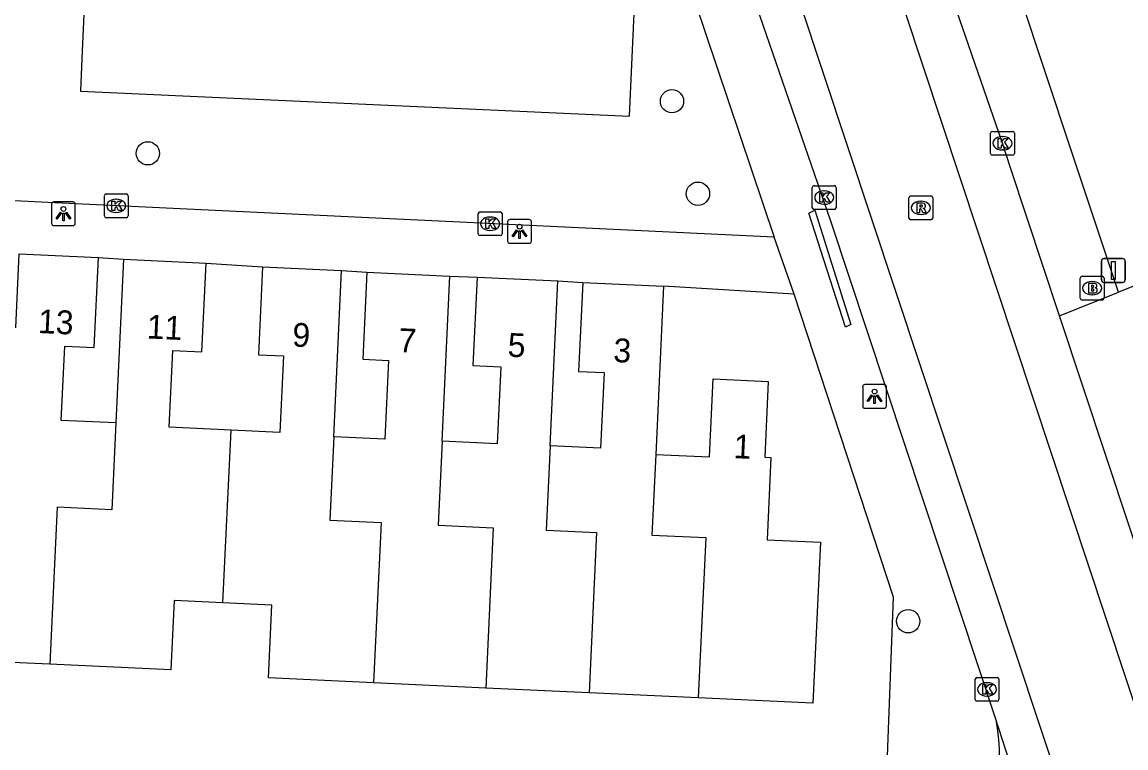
# Model space of a CAD drawing. Extents: x 162990 to 165007, y 383433 to 384336.
# Drawn here: x 164780.7 to 164827.09, y 383927.64 to 383958.13 of the extents above; entities that cross this region are included whole.
import ezdxf

# ---------------------------------------------------------------- set-up
doc = ezdxf.new("R2010")
doc.units = 0
for name, color, linetype in [('IMGEO_Boom', 7, 'Continuous'), ('IMGEO_Brandkraan', 7, 'Continuous'), ('IMGEO_Kolk', 7, 'Continuous'), ('IMGEO_Lichtpunt', 7, 'Continuous'), ('IMGEO_Muur', 7, 'Continuous'), ('IMGEO_Pand', 7, 'Continuous'), ('IMGEO_Pand_nummerreeks', 7, 'Continuous'), ('IMGEO_Parkeervlak_open', 7, 'Continuous'), ('IMGEO_Rijbaan_lokaal_gesloten', 7, 'Continuous'), ('IMGEO_Rijbaan_lokaal_open', 7, 'Continuous'), ('IMGEO_Rioolput', 7, 'Continuous'), ('IMGEO_Verkeersbordpaal', 7, 'Continuous'), ('IMGEO_Voetpad_open', 7, 'Continuous')]:
    doc.layers.add(name, color=color, linetype=linetype)

msp = doc.modelspace()

# ---------------------------------------------------------------- linework, layer by layer
at = {"layer": 'IMGEO_Boom'}
for centre in [(164808.009, 383954.804), (164785.981, 383952.616), (164809.101, 383950.92), (164817.935, 383932.961)]:
    msp.add_circle(centre, 0.489, dxfattribs=at)
at = {"layer": 'IMGEO_Brandkraan'}
for p, q in [((164825.242, 383947.452), (164826.094, 383947.452)), ((164825.167, 383946.526), (164825.167, 383947.378)), ((164825.655, 383947.232), (164825.68, 383947.232)), ((164826.168, 383947.378), (164826.168, 383946.526)), ((164825.678, 383946.672), (164825.653, 383946.672)), ((164826.094, 383946.452), (164825.242, 383946.452))]:
    msp.add_line(p, q, dxfattribs=at)
for points in [[(164825.242, 383947.452), (164826.094, 383947.452)], [(164825.167, 383946.526), (164825.167, 383947.378)], [(164825.515, 383947.152), (164825.515, 383946.752), (164825.728, 383946.752)], [(164825.746, 383947.152), (164825.515, 383947.152)], [(164825.694, 383947.071), (164825.64, 383947.071), (164825.64, 383946.995)], [(164825.64, 383946.995), (164825.693, 383946.995)], [(164826.168, 383947.378), (164826.168, 383946.526)], [(164825.702, 383946.919), (164825.64, 383946.919), (164825.64, 383946.838)], [(164825.64, 383946.838), (164825.702, 383946.838)], [(164826.094, 383946.452), (164825.242, 383946.452)]]:
    msp.add_lwpolyline(points, dxfattribs=at)
for centre, radius, start, end in [((164825.244, 383947.376), 0.0765, 91.552, 178.448), ((164825.244, 383947.376), 0.0765, 91.552, 178.448), ((164826.092, 383947.376), 0.0765, 1.552, 88.448), ((164826.092, 383947.376), 0.0765, 1.552, 88.448), ((164825.695, 383947.033), 0.0379, 267.8285, 90.9355), ((164825.75, 383947.007), 0.145, 59.4692, 91.5367), ((164825.775, 383947.054), 0.0922, 285.5137, 58.1501), ((164825.244, 383946.528), 0.0765, 181.552, 268.448), ((164825.244, 383946.528), 0.0765, 181.552, 268.448), ((164825.703, 383946.878), 0.0404, 269.8759, 90.5077), ((164825.734, 383947.003), 0.251, 268.6676, 293.5347), ((164825.78, 383946.862), 0.105, 301.3115, 78.989), ((164826.092, 383946.528), 0.0765, 271.552, 358.448), ((164826.092, 383946.528), 0.0765, 271.552, 358.448)]:
    msp.add_arc(centre, radius, start, end, dxfattribs=at)
for centre, major_axis, ratio, start_param, end_param in [((164825.654, 383946.952), (-0.387, 0.002), 0.722429, 4.712389, 7.853982), ((164825.679, 383946.952), (-0.39, 0.002), 0.717154, 1.570796, 4.712389)]:
    msp.add_ellipse(centre, major_axis=major_axis, ratio=ratio, start_param=start_param, end_param=end_param, dxfattribs=at)
at = {"layer": 'IMGEO_Kolk'}
for p, q in [((164821.473, 383953.538), (164822.325, 383953.538)), ((164821.398, 383952.612), (164821.398, 383953.464)), ((164821.886, 383953.318), (164821.911, 383953.318)), ((164822.399, 383953.464), (164822.399, 383952.612)), ((164821.909, 383952.758), (164821.884, 383952.758)), ((164822.325, 383952.538), (164821.473, 383952.538)), ((164813.906, 383950.332), (164813.906, 383951.184)), ((164813.981, 383951.258), (164814.833, 383951.258)), ((164814.907, 383951.184), (164814.907, 383950.332)), ((164784.154, 383949.986), (164784.154, 383950.838)), ((164784.229, 383950.912), (164785.081, 383950.912)), ((164785.155, 383950.838), (164785.155, 383949.986)), ((164814.394, 383951.038), (164814.419, 383951.038)), ((164784.642, 383950.692), (164784.667, 383950.692)), ((164814.833, 383950.258), (164813.981, 383950.258)), ((164814.417, 383950.478), (164814.392, 383950.478)), ((164785.081, 383949.912), (164784.229, 383949.912)), ((164784.665, 383950.132), (164784.64, 383950.132)), ((164799.868, 383949.233), (164799.868, 383950.085)), ((164799.943, 383950.159), (164800.795, 383950.159)), ((164800.356, 383949.939), (164800.381, 383949.939)), ((164800.869, 383950.085), (164800.869, 383949.233)), ((164800.379, 383949.379), (164800.354, 383949.379)), ((164800.795, 383949.159), (164799.943, 383949.159)), ((164820.749, 383929.673), (164820.749, 383930.525)), ((164820.824, 383930.599), (164821.676, 383930.599)), ((164821.237, 383930.379), (164821.262, 383930.379)), ((164821.75, 383930.525), (164821.75, 383929.673)), ((164821.676, 383929.599), (164820.824, 383929.599)), ((164821.26, 383929.819), (164821.235, 383929.819))]:
    msp.add_line(p, q, dxfattribs=at)
for points in [[(164821.473, 383953.538), (164822.325, 383953.538)], [(164821.398, 383952.612), (164821.398, 383953.464)], [(164821.719, 383953.238), (164821.842, 383953.238), (164821.842, 383953.087), (164821.972, 383953.238), (164822.136, 383953.238), (164821.99, 383953.087), (164822.143, 383952.838), (164821.991, 383952.838), (164821.906, 383953.002), (164821.842, 383952.935), (164821.842, 383952.838), (164821.719, 383952.838), (164821.719, 383953.238)], [(164822.399, 383953.464), (164822.399, 383952.612)], [(164822.325, 383952.538), (164821.473, 383952.538)], [(164813.906, 383950.332), (164813.906, 383951.184)], [(164813.981, 383951.258), (164814.833, 383951.258)], [(164814.907, 383951.184), (164814.907, 383950.332)], [(164784.154, 383949.986), (164784.154, 383950.838)], [(164784.229, 383950.912), (164785.081, 383950.912)], [(164785.155, 383950.838), (164785.155, 383949.986)], [(164814.227, 383950.958), (164814.35, 383950.958), (164814.35, 383950.807), (164814.48, 383950.958), (164814.644, 383950.958), (164814.498, 383950.807), (164814.651, 383950.558), (164814.499, 383950.558), (164814.414, 383950.722), (164814.35, 383950.655), (164814.35, 383950.558), (164814.227, 383950.558), (164814.227, 383950.958)], [(164784.475, 383950.612), (164784.598, 383950.612), (164784.598, 383950.461), (164784.728, 383950.612), (164784.892, 383950.612), (164784.746, 383950.461), (164784.899, 383950.212), (164784.747, 383950.212), (164784.662, 383950.376), (164784.598, 383950.309), (164784.598, 383950.212), (164784.475, 383950.212), (164784.475, 383950.612)], [(164814.833, 383950.258), (164813.981, 383950.258)], [(164785.081, 383949.912), (164784.229, 383949.912)], [(164799.868, 383949.233), (164799.868, 383950.085)], [(164799.943, 383950.159), (164800.795, 383950.159)], [(164800.189, 383949.859), (164800.312, 383949.859), (164800.312, 383949.708), (164800.442, 383949.859), (164800.606, 383949.859), (164800.46, 383949.708), (164800.613, 383949.459), (164800.461, 383949.459), (164800.376, 383949.623), (164800.312, 383949.556), (164800.312, 383949.459), (164800.189, 383949.459), (164800.189, 383949.859)], [(164800.869, 383950.085), (164800.869, 383949.233)], [(164800.795, 383949.159), (164799.943, 383949.159)], [(164820.749, 383929.673), (164820.749, 383930.525)], [(164820.824, 383930.599), (164821.676, 383930.599)], [(164821.07, 383930.299), (164821.193, 383930.299), (164821.193, 383930.148), (164821.323, 383930.299), (164821.487, 383930.299), (164821.341, 383930.148), (164821.494, 383929.899), (164821.342, 383929.899), (164821.257, 383930.063), (164821.193, 383929.996), (164821.193, 383929.899), (164821.07, 383929.899), (164821.07, 383930.299)], [(164821.75, 383930.525), (164821.75, 383929.673)], [(164821.676, 383929.599), (164820.824, 383929.599)]]:
    msp.add_lwpolyline(points, dxfattribs=at)
for centre, start, end in [((164821.475, 383953.462), 91.552, 178.448), ((164821.475, 383953.462), 91.552, 178.448), ((164822.323, 383953.462), 1.552, 88.448), ((164822.323, 383953.462), 1.552, 88.448), ((164821.475, 383952.614), 181.552, 268.448), ((164821.475, 383952.614), 181.552, 268.448), ((164822.323, 383952.614), 271.552, 358.448), ((164822.323, 383952.614), 271.552, 358.448), ((164813.983, 383951.182), 91.552, 178.448), ((164813.983, 383951.182), 91.552, 178.448), ((164814.831, 383951.182), 1.552, 88.448), ((164814.831, 383951.182), 1.552, 88.448), ((164784.231, 383950.836), 91.552, 178.448), ((164784.231, 383950.836), 91.552, 178.448), ((164785.079, 383950.836), 1.552, 88.448), ((164785.079, 383950.836), 1.552, 88.448), ((164813.983, 383950.334), 181.552, 268.448), ((164813.983, 383950.334), 181.552, 268.448), ((164814.831, 383950.334), 271.552, 358.448), ((164814.831, 383950.334), 271.552, 358.448), ((164784.231, 383949.988), 181.552, 268.448), ((164784.231, 383949.988), 181.552, 268.448), ((164785.079, 383949.988), 271.552, 358.448), ((164785.079, 383949.988), 271.552, 358.448), ((164799.945, 383950.083), 91.552, 178.448), ((164799.945, 383950.083), 91.552, 178.448), ((164800.793, 383950.083), 1.552, 88.448), ((164800.793, 383950.083), 1.552, 88.448), ((164799.945, 383949.235), 181.552, 268.448), ((164799.945, 383949.235), 181.552, 268.448), ((164800.793, 383949.235), 271.552, 358.448), ((164800.793, 383949.235), 271.552, 358.448), ((164820.826, 383930.523), 91.552, 178.448), ((164820.826, 383930.523), 91.552, 178.448), ((164821.674, 383930.523), 1.552, 88.448), ((164821.674, 383930.523), 1.552, 88.448), ((164820.826, 383929.675), 181.552, 268.448), ((164820.826, 383929.675), 181.552, 268.448), ((164821.674, 383929.675), 271.552, 358.448), ((164821.674, 383929.675), 271.552, 358.448)]:
    msp.add_arc(centre, 0.0765, start, end, dxfattribs=at)
for centre, major_axis, ratio, start_param, end_param in [((164821.885, 383953.038), (-0.387, 0.002), 0.722429, 4.712389, 7.853982), ((164821.91, 383953.038), (-0.39, 0.002), 0.717154, 1.570796, 4.712389), ((164814.393, 383950.758), (-0.387, 0.002), 0.722429, 4.712389, 7.853982), ((164814.418, 383950.758), (-0.39, 0.002), 0.717154, 1.570796, 4.712389), ((164784.641, 383950.412), (-0.387, 0.002), 0.722429, 4.712389, 7.853982), ((164784.666, 383950.412), (-0.39, 0.002), 0.717154, 1.570796, 4.712389), ((164800.355, 383949.659), (-0.387, 0.002), 0.722429, 4.712389, 7.853982), ((164800.38, 383949.659), (-0.39, 0.002), 0.717154, 1.570796, 4.712389), ((164821.236, 383930.099), (-0.387, 0.002), 0.722429, 4.712389, 7.853982), ((164821.261, 383930.099), (-0.39, 0.002), 0.717154, 1.570796, 4.712389)]:
    msp.add_ellipse(centre, major_axis=major_axis, ratio=ratio, start_param=start_param, end_param=end_param, dxfattribs=at)
at = {"layer": 'IMGEO_Lichtpunt'}
for p, q in [((164781.936, 383950.481), (164781.936, 383949.674)), ((164781.936, 383950.481), (164781.936, 383949.674)), ((164782.838, 383950.576), (164782.03, 383950.576)), ((164782.838, 383950.576), (164782.03, 383950.576)), ((164782.932, 383949.674), (164782.932, 383950.481)), ((164782.932, 383949.674), (164782.932, 383950.481)), ((164802.005, 383949.833), (164801.197, 383949.833)), ((164802.005, 383949.833), (164801.197, 383949.833)), ((164782.03, 383949.58), (164782.838, 383949.58)), ((164782.03, 383949.58), (164782.838, 383949.58)), ((164801.103, 383949.738), (164801.103, 383948.931)), ((164801.103, 383949.738), (164801.103, 383948.931)), ((164802.099, 383948.931), (164802.099, 383949.738)), ((164802.099, 383948.931), (164802.099, 383949.738)), ((164801.197, 383948.837), (164802.005, 383948.837)), ((164801.197, 383948.837), (164802.005, 383948.837)), ((164816.023, 383942.812), (164816.023, 383942.005)), ((164816.023, 383942.812), (164816.023, 383942.005)), ((164816.925, 383942.907), (164816.117, 383942.907)), ((164816.925, 383942.907), (164816.117, 383942.907)), ((164817.019, 383942.005), (164817.019, 383942.812)), ((164817.019, 383942.005), (164817.019, 383942.812)), ((164816.117, 383941.911), (164816.925, 383941.911)), ((164816.117, 383941.911), (164816.925, 383941.911))]:
    msp.add_line(p, q, dxfattribs=at)
for points in [[(164782.31, 383950.145), (164782.349, 383950.117), (164782.161, 383949.855), (164782.123, 383949.882), (164782.31, 383950.145)], [(164782.412, 383950.097), (164782.459, 383950.097), (164782.459, 383949.775), (164782.412, 383949.775), (164782.412, 383950.097)], [(164782.522, 383950.117), (164782.56, 383950.144), (164782.747, 383949.882), (164782.708, 383949.854), (164782.522, 383950.117)], [(164801.477, 383949.402), (164801.516, 383949.374), (164801.328, 383949.112), (164801.29, 383949.139), (164801.477, 383949.402)], [(164801.579, 383949.354), (164801.626, 383949.354), (164801.626, 383949.032), (164801.579, 383949.032), (164801.579, 383949.354)], [(164801.689, 383949.374), (164801.727, 383949.401), (164801.914, 383949.139), (164801.875, 383949.111), (164801.689, 383949.374)], [(164816.397, 383942.476), (164816.436, 383942.448), (164816.248, 383942.186), (164816.21, 383942.213), (164816.397, 383942.476)], [(164816.499, 383942.428), (164816.546, 383942.428), (164816.546, 383942.106), (164816.499, 383942.106), (164816.499, 383942.428)], [(164816.609, 383942.448), (164816.647, 383942.475), (164816.834, 383942.213), (164816.795, 383942.185), (164816.609, 383942.448)]]:
    msp.add_lwpolyline(points, dxfattribs=at)
for centre in [(164782.435, 383950.279), (164801.602, 383949.536), (164816.522, 383942.61)]:
    msp.add_circle(centre, 0.0994, dxfattribs=at)
for centre, start, end in [((164782.03, 383950.481), 90, 180), ((164782.03, 383950.481), 90, 180), ((164782.838, 383950.481), 0, 90), ((164782.838, 383950.481), 0, 90), ((164801.197, 383949.738), 90, 180), ((164801.197, 383949.738), 90, 180), ((164802.005, 383949.738), 0, 90), ((164802.005, 383949.738), 0, 90), ((164782.03, 383949.674), 180, 270), ((164782.03, 383949.674), 180, 270), ((164782.838, 383949.674), 270, 0), ((164782.838, 383949.674), 270, 360), ((164801.197, 383948.931), 180, 270), ((164801.197, 383948.931), 180, 270), ((164802.005, 383948.931), 270, 0), ((164802.005, 383948.931), 270, 360), ((164816.117, 383942.812), 90, 180), ((164816.117, 383942.812), 90, 180), ((164816.925, 383942.812), 0, 90), ((164816.925, 383942.812), 0, 90), ((164816.117, 383942.005), 180, 270), ((164816.117, 383942.005), 180, 270), ((164816.925, 383942.005), 270, 0), ((164816.925, 383942.005), 270, 360)]:
    msp.add_arc(centre, 0.0946, start, end, dxfattribs=at)
at = {"layer": 'IMGEO_Muur'}
msp.add_lwpolyline([(164814.007, 383950.228), (164815.528, 383945.425), (164815.297, 383945.318), (164813.764, 383950.109), (164814.007, 383950.228)], dxfattribs=at)
at = {"layer": 'IMGEO_Pand'}
for points in [[(164780.432, 383945.292), (164780.577, 383948.391), (164783.902, 383948.235)], [(164784.638, 383941.29), (164782.343, 383941.397), (164782.489, 383944.512), (164783.725, 383944.455), (164783.902, 383948.235)], [(164784.96, 383948.171), (164784.638, 383941.29)], [(164784.96, 383948.171), (164788.429, 383948.009)], [(164789.477, 383940.993), (164786.88, 383941.115), (164787.03, 383944.334), (164788.255, 383944.277), (164788.429, 383948.009)], [(164790.804, 383947.845), (164790.632, 383944.156), (164791.685, 383944.107), (164791.535, 383940.897), (164789.477, 383940.993)], [(164790.804, 383947.845), (164794.125, 383947.69)], [(164793.799, 383940.712), (164794.125, 383947.69)], [(164795.186, 383947.62), (164795.016, 383943.969), (164796.101, 383943.918), (164795.947, 383940.612), (164793.799, 383940.712)], [(164795.186, 383947.62), (164798.67, 383947.457)], [(164798.346, 383940.526), (164798.67, 383947.457)], [(164799.818, 383947.42), (164799.644, 383943.703), (164800.814, 383943.648), (164800.663, 383940.418), (164798.346, 383940.526)], [(164799.818, 383947.42), (164803.214, 383947.261)], [(164802.89, 383940.336), (164803.214, 383947.261)], [(164804.257, 383947.196), (164804.082, 383943.458), (164805.158, 383943.408), (164805.009, 383940.237), (164802.89, 383940.336)], [(164804.257, 383947.196), (164807.657, 383947.037)], [(164807.657, 383947.037), (164807.327, 383939.972)], [(164807.327, 383939.972), (164809.587, 383939.867), (164809.74, 383943.138), (164812.056, 383943.03), (164811.907, 383939.852), (164812.165, 383939.84), (164812.004, 383936.388), (164814.251, 383936.283), (164813.935, 383929.515), (164809.106, 383929.741)], [(164784.638, 383941.29), (164784.47, 383937.642), (164782.175, 383937.75), (164781.868, 383931.153)], [(164789.14, 383933.731), (164789.477, 383940.993)], [(164793.799, 383940.712), (164793.637, 383937.212), (164795.781, 383937.111), (164795.466, 383930.378)], [(164798.346, 383940.526), (164798.18, 383936.999), (164800.501, 383936.891), (164800.188, 383930.157)], [(164802.89, 383940.336), (164802.723, 383936.787), (164804.842, 383936.688), (164804.524, 383929.955)], [(164807.327, 383939.972), (164807.167, 383936.579), (164809.425, 383936.474), (164809.106, 383929.741)], [(164789.14, 383933.731), (164787.088, 383933.827), (164786.952, 383930.916), (164781.868, 383931.153)], [(164795.466, 383930.378), (164791.046, 383930.584), (164791.189, 383933.636), (164789.14, 383933.731)], [(164781.868, 383931.153), (164777.427, 383931.361)], [(164800.188, 383930.157), (164795.466, 383930.378)], [(164804.524, 383929.955), (164800.188, 383930.157)], [(164809.106, 383929.741), (164804.524, 383929.955)]]:
    msp.add_lwpolyline(points, dxfattribs=at)
at = {"layer": 'IMGEO_Parkeervlak_open'}
msp.add_lwpolyline([(164783.38, 383960.292), (164783.229, 383956.921), (164783.153, 383955.222), (164806.218, 383954.172), (164806.447, 383959.138)], dxfattribs=at)
at = {"layer": 'IMGEO_Rijbaan_lokaal_gesloten'}
for points in [[(164824.298, 383945.79), (164822.24, 383952.004), (164821.898, 383953.038), (164816.625, 383968.312), (164815.247, 383972.575), (164815.082, 383973.174)], [(164813.175, 383972.528), (164877.84, 383777.451)], [(164874.04, 383776.243), (164809.325, 383971.223)], [(164811.415, 383959.2), (164814.678, 383949.786), (164821.652, 383928.736)], [(164828.211, 383933.971), (164824.298, 383945.79)], [(164828.364, 383907.963), (164828.34, 383908.043), (164821.747, 383928.452), (164821.652, 383928.736)]]:
    msp.add_lwpolyline(points, dxfattribs=at)
at = {"layer": 'IMGEO_Rijbaan_lokaal_open'}
msp.add_arc((164812.184, 383927.202), 9.592, 298.0486, 9.2025, dxfattribs=at)
at = {"layer": 'IMGEO_Rioolput'}
for p, q in [((164817.966, 383949.899), (164817.966, 383950.751)), ((164818.041, 383950.825), (164818.893, 383950.825)), ((164818.967, 383950.751), (164818.967, 383949.899)), ((164818.454, 383950.605), (164818.479, 383950.605)), ((164818.893, 383949.825), (164818.041, 383949.825)), ((164818.477, 383950.045), (164818.452, 383950.045))]:
    msp.add_line(p, q, dxfattribs=at)
for points in [[(164817.966, 383949.899), (164817.966, 383950.751)], [(164818.041, 383950.825), (164818.893, 383950.825)], [(164818.967, 383950.751), (164818.967, 383949.899)], [(164818.555, 383950.523), (164818.303, 383950.525), (164818.303, 383950.125)], [(164818.303, 383950.125), (164818.427, 383950.125), (164818.427, 383950.287), (164818.438, 383950.287)], [(164818.481, 383950.444), (164818.427, 383950.444), (164818.427, 383950.363)], [(164818.427, 383950.363), (164818.479, 383950.363)], [(164818.485, 383950.258), (164818.556, 383950.125), (164818.696, 383950.125), (164818.631, 383950.251)], [(164818.893, 383949.825), (164818.041, 383949.825)]]:
    msp.add_lwpolyline(points, dxfattribs=at)
for centre, radius, start, end in [((164818.043, 383950.749), 0.0765, 91.552, 178.448), ((164818.043, 383950.749), 0.0765, 91.552, 178.448), ((164818.891, 383950.749), 0.0765, 1.552, 88.448), ((164818.891, 383950.749), 0.0765, 1.552, 88.448), ((164818.437, 383950.234), 0.0533, 26.0293, 88.6989), ((164818.463, 383950.552), 0.19, 274.7715, 282.9687), ((164818.487, 383950.348), 0.0964, 77.0061, 93.1865), ((164818.501, 383950.405), 0.0378, 276.6634, 79.6772), ((164818.554, 383950.413), 0.109, 350.3612, 89.416), ((164818.552, 383950.413), 0.112, 277.5842, 350.9817), ((164818.536, 383950.198), 0.108, 29.5134, 73.7905), ((164818.043, 383949.901), 0.0765, 181.552, 268.448), ((164818.043, 383949.901), 0.0765, 181.552, 268.448), ((164818.891, 383949.901), 0.0765, 271.552, 358.448), ((164818.891, 383949.901), 0.0765, 271.552, 358.448)]:
    msp.add_arc(centre, radius, start, end, dxfattribs=at)
for centre, major_axis, ratio, start_param, end_param in [((164818.453, 383950.325), (-0.387, 0.002), 0.722429, 4.712389, 7.853982), ((164818.478, 383950.325), (-0.39, 0.002), 0.717154, 1.570796, 4.712389)]:
    msp.add_ellipse(centre, major_axis=major_axis, ratio=ratio, start_param=start_param, end_param=end_param, dxfattribs=at)
at = {"layer": 'IMGEO_Verkeersbordpaal'}
for p, q in [((164826.059, 383947.296), (164826.059, 383948.096)), ((164826.059, 383948.096), (164826.059, 383947.296)), ((164826.159, 383948.196), (164826.949, 383948.196)), ((164826.949, 383948.196), (164826.159, 383948.196)), ((164827.049, 383948.096), (164827.049, 383947.296)), ((164827.049, 383947.296), (164827.049, 383948.096)), ((164826.949, 383947.196), (164826.159, 383947.196)), ((164826.159, 383947.196), (164826.949, 383947.196))]:
    msp.add_line(p, q, dxfattribs=at)
msp.add_lwpolyline([(164826.479, 383948.071), (164826.629, 383948.071), (164826.629, 383947.321), (164826.479, 383947.321), (164826.479, 383948.071)], dxfattribs=at)
for centre, start, end in [((164826.159, 383948.096), 90, 180), ((164826.159, 383948.096), 90, 180), ((164826.949, 383948.096), 0, 90), ((164826.949, 383948.096), 360, 90), ((164826.159, 383947.296), 180, 270), ((164826.159, 383947.296), 180, 270), ((164826.949, 383947.296), 270, 0), ((164826.949, 383947.296), 270, 0)]:
    msp.add_arc(centre, 0.1, start, end, dxfattribs=at)
at = {"layer": 'IMGEO_Voetpad_open'}
for points in [[(164826.771, 383946.778), (164824.788, 383952.751), (164818.355, 383972.132), (164816.693, 383977.489), (164816.589, 383977.508), (164816.53, 383977.635)], [(164808.949, 383959.036), (164812.301, 383949.089)], [(164812.301, 383949.089), (164782.941, 383950.496), (164782.673, 383950.509), (164781.774, 383950.551), (164778.377, 383950.714)], [(164837.158, 383950.928), (164826.771, 383946.778)], [(164813.147, 383946.7), (164812.301, 383949.089)], [(164783.902, 383948.235), (164784.96, 383948.171)], [(164788.429, 383948.009), (164790.804, 383947.845)], [(164794.125, 383947.69), (164795.186, 383947.62)], [(164798.67, 383947.457), (164799.818, 383947.42)], [(164803.214, 383947.261), (164804.257, 383947.196)], [(164813.147, 383946.7), (164807.657, 383947.037)], [(164816.943, 383923.959), (164817.315, 383933.978), (164813.147, 383946.7)], [(164824.298, 383945.79), (164826.771, 383946.778)]]:
    msp.add_lwpolyline(points, dxfattribs=at)

# ---------------------------------------------------------------- texts
at = {"layer": 'IMGEO_Pand_nummerreeks'}
for s, rotation, p in [('13', 357.3138, (164781.352, 383945.071)), ('11', 357.3263, (164785.921, 383944.843)), ('9', 357.3278, (164792.037, 383944.504)), ('7', 357.3214, (164796.5, 383944.275)), ('5', 357.3194, (164801.088, 383944.077)), ('3', 357.3225, (164805.53, 383943.853)), ('1', 357.3301, (164810.584, 383939.815))]:
    msp.add_text(s, height=1, rotation=rotation, dxfattribs=at).set_placement(p)

doc.saveas('drawing.dxf')
